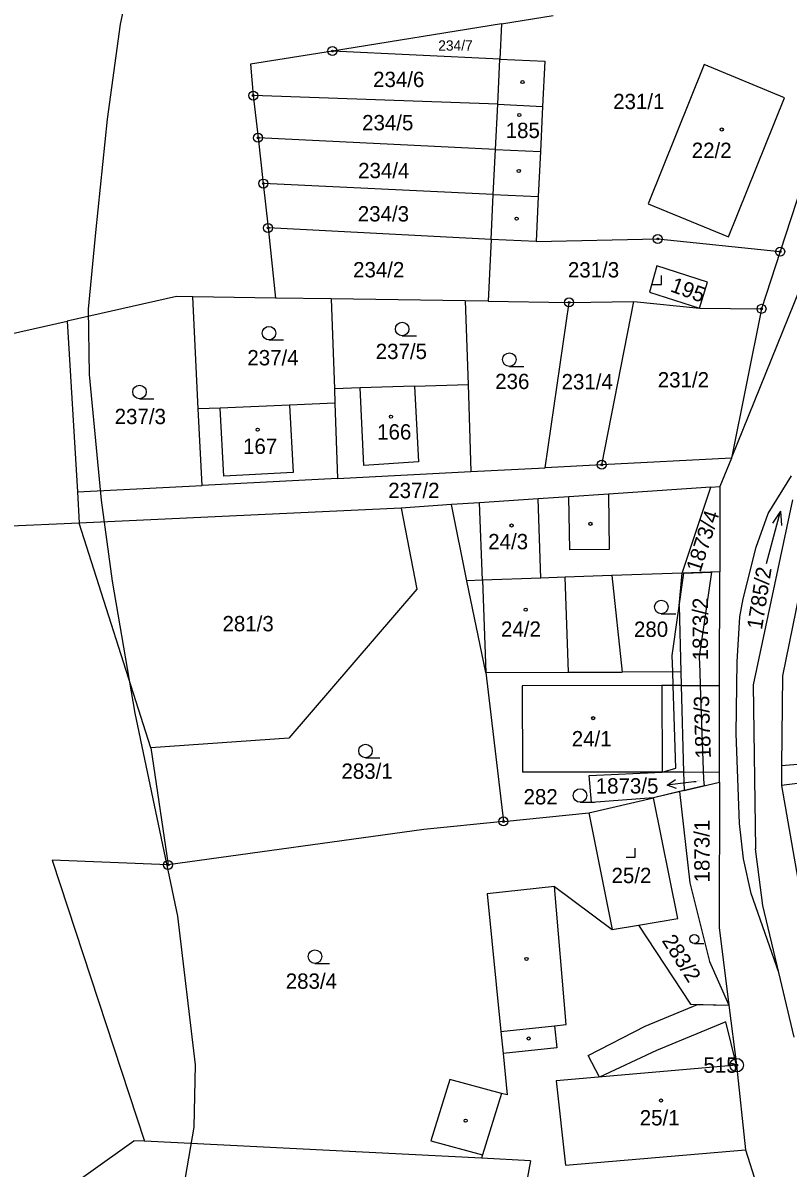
# Model space of a CAD drawing. Extents: x -546762 to -540209, y -1046851 to -1035694.
# Drawn here: x -543727.6 to -543642.7, y -1041539.3 to -1041412.2 of the extents above; entities that cross this region are included whole.
import ezdxf

# ---------------------------------------------------------------- set-up
doc = ezdxf.new("R2010")
doc.units = 0
for name, color, linetype in [('Vrstva 1', 7, 'Continuous'), ('Vrstva 16', 7, 'Continuous'), ('Vrstva 17', 7, 'Continuous'), ('Vrstva 18', 7, 'Continuous'), ('Vrstva 19', 7, 'Continuous'), ('Vrstva 24', 7, 'Continuous'), ('Vrstva 25', 7, 'Continuous'), ('Vrstva 3', 7, 'Continuous'), ('Vrstva 30', 7, 'Continuous'), ('Vrstva 37', 7, 'Continuous'), ('Vrstva 4', 7, 'Continuous'), ('Vrstva 52', 7, 'Continuous')]:
    doc.layers.add(name, color=color, linetype=linetype)

msp = doc.modelspace()

# ---------------------------------------------------------------- linework, layer by layer
at = {"layer": 'Vrstva 1'}
for p, q in [((-543644.91, -1041466.64), (-543642.33, -1041462.47)), ((-543651.3, -1041463.74), (-543662.62, -1041464.5)), ((-543654.47, -1041473.27), (-543651.3, -1041463.74)), ((-543651.3, -1041463.74), (-543650.27, -1041463.67)), ((-543646.24, -1041470.37), (-543644.91, -1041466.64)), ((-543647.71, -1041476.13), (-543646.24, -1041470.37)), ((-543654.47, -1041473.27), (-543662.26, -1041473.54)), ((-543654.8, -1041476.88), (-543654.47, -1041473.27)), ((-543650.29, -1041473.12), (-543654.47, -1041473.27)), ((-543650.31, -1041485.72), (-543650.29, -1041473.12)), ((-543654.8, -1041476.88), (-543654.6, -1041484.23)), ((-543648.05, -1041478.1), (-543647.71, -1041476.13)), ((-543648.37, -1041483.1), (-543648.05, -1041478.1)), ((-543648.47, -1041491.05), (-543648.37, -1041483.1)), ((-543654.6, -1041484.23), (-543661.12, -1041484.24)), ((-543654.6, -1041484.23), (-543654.56, -1041485.73)), ((-543654.56, -1041485.73), (-543656.71, -1041485.73)), ((-543654.56, -1041485.73), (-543650.31, -1041485.72)), ((-543654.56, -1041485.73), (-543654.3, -1041495.33)), ((-543650.33, -1041495.32), (-543650.31, -1041485.72)), ((-543648.09, -1041501.05), (-543648.47, -1041491.05)), ((-543654.3, -1041495.33), (-543656.69, -1041495.33)), ((-543654.3, -1041495.33), (-543650.33, -1041495.32)), ((-543654.3, -1041495.33), (-543654.25, -1041497.38)), ((-543650.33, -1041496.46), (-543650.33, -1041495.32)), ((-543654.77, -1041497.5), (-543657.66, -1041498.18)), ((-543654.25, -1041497.38), (-543654.77, -1041497.5)), ((-543654.77, -1041497.5), (-543653.62, -1041507.61)), ((-543654.25, -1041497.38), (-543650.33, -1041496.46)), ((-543647.67, -1041504.97), (-543648.09, -1041501.05)), ((-543646.8, -1041508.79), (-543647.67, -1041504.97)), ((-543653.62, -1041507.61), (-543651.44, -1041516.35)), ((-543643.74, -1041517.56), (-543646.8, -1041508.79)), ((-543643.74, -1041517.56), (-543645.52, -1041510.12)), ((-543651.44, -1041516.35), (-543649.28, -1041521.19)), ((-543642.02, -1041524.75), (-543643.74, -1041517.56))]:
    msp.add_line(p, q, dxfattribs=at)
for points in [[(-543648.99, -1041460.51), (-543607.05, -1041356.88)], [(-543674.5, -1041412.34), (-543693.26, -1041415.36)], [(-543674.5, -1041412.34), (-543674.69, -1041416.26)], [(-543674.5, -1041412.34), (-543668.78, -1041411.42)], [(-543635.78, -1041413.71), (-543643.59, -1041437.6)], [(-543693.26, -1041415.36), (-543702.35, -1041416.82)], [(-543674.69, -1041416.26), (-543693.26, -1041415.36)], [(-543674.93, -1041421.26), (-543674.69, -1041416.26)], [(-543674.69, -1041416.26), (-543669.7, -1041416.49)], [(-543702.35, -1041416.82), (-543702.05, -1041420.29)], [(-543669.7, -1041416.49), (-543669.94, -1041421.49)], [(-543652.02, -1041416.85), (-543658.24, -1041432.32)], [(-543643.12, -1041420.53), (-543652.02, -1041416.85)], [(-543674.93, -1041421.26), (-543702.05, -1041420.29)], [(-543702.05, -1041420.29), (-543701.51, -1041424.98)], [(-543675.18, -1041426.26), (-543674.93, -1041421.26)], [(-543649.34, -1041435.95), (-543643.12, -1041420.53)], [(-543669.94, -1041421.49), (-543670.18, -1041426.5)], [(-543675.18, -1041426.26), (-543701.51, -1041424.98)], [(-543701.51, -1041424.98), (-543700.93, -1041430.05)], [(-543675.42, -1041431.25), (-543675.18, -1041426.26)], [(-543670.18, -1041426.5), (-543670.42, -1041431.5)], [(-543675.42, -1041431.25), (-543700.93, -1041430.05)], [(-543700.93, -1041430.05), (-543700.4, -1041434.98)], [(-543675.66, -1041436.25), (-543675.42, -1041431.25)], [(-543670.42, -1041431.5), (-543670.66, -1041436.5)], [(-543658.24, -1041432.32), (-543649.34, -1041435.95)], [(-543675.66, -1041436.25), (-543700.4, -1041434.98)], [(-543700.4, -1041434.98), (-543699.56, -1041442.76)], [(-543675.66, -1041436.25), (-543675.99, -1041443.11)], [(-543670.66, -1041436.5), (-543675.66, -1041436.25)], [(-543670.66, -1041436.5), (-543657.17, -1041436.2)], [(-543657.17, -1041436.2), (-543643.59, -1041437.6)], [(-543643.59, -1041437.6), (-543645.66, -1041443.95)], [(-543657.29, -1041439.19), (-543658.1, -1041442.1)], [(-543651.66, -1041440.98), (-543657.29, -1041439.19)], [(-543652.54, -1041443.89), (-543651.66, -1041440.98)], [(-543710.55, -1041442.6), (-543722.68, -1041445.33)], [(-543708.76, -1041442.63), (-543710.55, -1041442.6)], [(-543708.14, -1041455.05), (-543708.76, -1041442.63)], [(-543699.56, -1041442.76), (-543708.76, -1041442.63)], [(-543693.41, -1041442.85), (-543699.56, -1041442.76)], [(-543678.53, -1041443.07), (-543693.41, -1041442.85)], [(-543693.41, -1041442.85), (-543693.05, -1041452.82)], [(-543658.1, -1041442.1), (-543652.54, -1041443.89)], [(-543675.99, -1041443.11), (-543678.53, -1041443.07)], [(-543678.53, -1041443.07), (-543678.22, -1041452.35)], [(-543675.99, -1041443.11), (-543667.01, -1041443.24)], [(-543669.65, -1041461.57), (-543667.01, -1041443.24)], [(-543667.01, -1041443.24), (-543659.84, -1041443.12)], [(-543663.38, -1041461.25), (-543659.84, -1041443.12)], [(-543659.84, -1041443.12), (-543652.54, -1041443.89)], [(-543652.54, -1041443.89), (-543645.66, -1041443.95)], [(-543645.66, -1041443.95), (-543648.99, -1041460.51)], [(-543747.52, -1041450.91), (-543722.68, -1041445.33)], [(-543722.68, -1041445.33), (-543721.55, -1041464.25)], [(-543690.2, -1041452.73), (-543693.05, -1041452.82)], [(-543693.05, -1041452.82), (-543692.99, -1041454.41)], [(-543684.16, -1041452.54), (-543690.2, -1041452.73)], [(-543684.16, -1041452.54), (-543678.22, -1041452.35)], [(-543678.22, -1041452.35), (-543677.91, -1041461.99)], [(-543705.71, -1041454.95), (-543708.14, -1041455.05)], [(-543707.72, -1041463.54), (-543708.14, -1041455.05)], [(-543698.02, -1041454.62), (-543705.71, -1041454.95)], [(-543692.99, -1041454.41), (-543698.02, -1041454.62)], [(-543692.99, -1041454.41), (-543692.69, -1041462.76)], [(-543648.99, -1041460.51), (-543663.38, -1041461.25)], [(-543648.99, -1041460.51), (-543650.27, -1041463.67)], [(-543692.69, -1041462.76), (-543677.91, -1041461.99)], [(-543677.91, -1041461.99), (-543669.65, -1041461.57)], [(-543663.38, -1041461.25), (-543669.65, -1041461.57)], [(-543692.69, -1041462.76), (-543707.72, -1041463.54)], [(-543721.55, -1041464.25), (-543707.72, -1041463.54)], [(-543721.55, -1041464.25), (-543721.35, -1041467.71)], [(-543662.62, -1041464.5), (-543667.05, -1041464.8)], [(-543650.27, -1041463.67), (-543650.29, -1041473.12)], [(-543680.07, -1041465.67), (-543685.65, -1041466.05)], [(-543676.93, -1041465.46), (-543680.07, -1041465.67)], [(-543678.34, -1041474.11), (-543680.07, -1041465.67)], [(-543670.45, -1041465.03), (-543676.93, -1041465.46)], [(-543667.05, -1041464.8), (-543670.45, -1041465.03)], [(-543642.21, -1041465.15), (-543646.59, -1041485.66)], [(-543685.65, -1041466.05), (-543721.35, -1041467.71)], [(-543685.65, -1041466.05), (-543683.89, -1041475.06)], [(-543721.35, -1041467.71), (-543729.75, -1041468.1)], [(-543713.4, -1041492.63), (-543721.35, -1041467.71)], [(-543640.37, -1041470.17), (-543643.34, -1041484.64)], [(-543676.62, -1041474.05), (-543678.34, -1041474.11)], [(-543676.26, -1041484.28), (-543678.34, -1041474.11)], [(-543670.14, -1041473.82), (-543676.62, -1041474.05)], [(-543667.44, -1041473.72), (-543670.14, -1041473.82)], [(-543662.26, -1041473.54), (-543667.44, -1041473.72)], [(-543662.26, -1041473.54), (-543661.12, -1041484.24)], [(-543683.89, -1041475.06), (-543698.09, -1041491.58)], [(-543676.26, -1041484.28), (-543667.07, -1041484.26)], [(-543676.26, -1041484.28), (-543674.29, -1041500.81)], [(-543667.07, -1041484.26), (-543661.12, -1041484.24)], [(-543643.34, -1041484.64), (-543643.44, -1041494.59)], [(-543656.71, -1041485.73), (-543672.21, -1041485.76)], [(-543672.21, -1041485.76), (-543672.19, -1041495.36)], [(-543646.59, -1041485.66), (-543646.31, -1041503.83)], [(-543698.09, -1041491.58), (-543713.4, -1041492.63)], [(-543713.4, -1041492.63), (-543711.5, -1041505.63)], [(-543643.44, -1041494.59), (-543626.75, -1041493.25)], [(-543643.44, -1041494.59), (-543643.46, -1041496.84)], [(-543656.69, -1041495.33), (-543672.19, -1041495.36)], [(-543650.33, -1041496.46), (-543650.36, -1041512.57)], [(-543640.49, -1041496.44), (-543643.46, -1041496.84)], [(-543643.46, -1041496.84), (-543641.07, -1041510.38)], [(-543664.82, -1041499.87), (-543657.66, -1041498.18)], [(-543654.95, -1041511.59), (-543657.66, -1041498.18)], [(-543674.29, -1041500.81), (-543664.82, -1041499.87)], [(-543664.82, -1041499.87), (-543662.21, -1041512.79)], [(-543674.29, -1041500.81), (-543683.11, -1041501.71)], [(-543683.11, -1041501.71), (-543711.5, -1041505.63)], [(-543645.52, -1041510.12), (-543646.31, -1041503.83)], [(-543711.5, -1041505.63), (-543724.35, -1041505.11)], [(-543724.35, -1041505.11), (-543714.12, -1041536.29)], [(-543668.62, -1041508.04), (-543676.11, -1041508.84)], [(-543676.11, -1041508.84), (-543674.57, -1041524.12)], [(-543668.62, -1041508.04), (-543662.21, -1041512.79)], [(-543662.21, -1041512.79), (-543659.3, -1041512.31)], [(-543659.3, -1041512.31), (-543654.95, -1041511.59)], [(-543659.3, -1041512.31), (-543653.53, -1041521.08)], [(-543650.36, -1041512.57), (-543649.28, -1041521.19)], [(-543653.53, -1041521.08), (-543649.28, -1041521.19)], [(-543649.28, -1041521.19), (-543648.44, -1041527.86)], [(-543674.57, -1041524.12), (-543674.32, -1041526.56)], [(-543674.32, -1041526.56), (-543673.86, -1041531.13)], [(-543648.44, -1041527.86), (-543647.44, -1041537.23)], [(-543680.23, -1041529.43), (-543682.35, -1041536.24)], [(-543674.49, -1041530.97), (-543680.23, -1041529.43)], [(-543673.86, -1041531.13), (-543674.49, -1041530.97)], [(-543725.08, -1041543.24), (-543715.28, -1041536.23)], [(-543714.12, -1041536.29), (-543715.28, -1041536.23)], [(-543676.73, -1041538.17), (-543714.12, -1041536.29)], [(-543682.35, -1041536.24), (-543676.61, -1041537.78)], [(-543676.61, -1041537.78), (-543676.73, -1041538.17)], [(-543671.3, -1041538.44), (-543676.73, -1041538.17)], [(-543647.44, -1041537.23), (-543646.22, -1041541.07)], [(-543671.3, -1041538.44), (-543671.98, -1041542.28)]]:
    msp.add_lwpolyline(points, dxfattribs=at)
at = {"layer": 'Vrstva 16'}
msp.add_line((-543653.15, -1041496.42), (-543656.13, -1041496.77), dxfattribs=at)
for points in [[(-543655.08, -1041497.15), (-543656.13, -1041496.77), (-543655.19, -1041496.15)], [(-543652.92, -1041496.4), (-543653.15, -1041496.42)]]:
    msp.add_lwpolyline(points, dxfattribs=at)
at = {"layer": 'Vrstva 24'}
for centre, radius in [((-543693.26, -1041415.36), 0.5), ((-543693.26, -1041415.36), 0.1), ((-543702.05, -1041420.29), 0.5), ((-543702.05, -1041420.29), 0.1), ((-543701.51, -1041424.98), 0.5), ((-543701.51, -1041424.98), 0.1), ((-543700.93, -1041430.05), 0.5), ((-543700.93, -1041430.05), 0.1), ((-543700.4, -1041434.98), 0.5), ((-543700.4, -1041434.98), 0.1), ((-543657.17, -1041436.2), 0.5), ((-543657.17, -1041436.2), 0.1), ((-543643.59, -1041437.6), 0.5), ((-543643.59, -1041437.6), 0.1), ((-543667.01, -1041443.24), 0.5), ((-543667.01, -1041443.24), 0.1), ((-543645.66, -1041443.95), 0.5), ((-543645.66, -1041443.95), 0.1), ((-543663.38, -1041461.25), 0.5), ((-543663.38, -1041461.25), 0.1), ((-543674.29, -1041500.81), 0.5), ((-543674.29, -1041500.81), 0.1), ((-543711.5, -1041505.63), 0.5), ((-543711.5, -1041505.63), 0.1), ((-543648.41, -1041527.84), 0.75), ((-543648.41, -1041527.84), 0.1)]:
    msp.add_circle(centre, radius, dxfattribs=at)
at = {"layer": 'Vrstva 25'}
for p, q in [((-543700.3, -1041447.4), (-543698.7, -1041447.4)), ((-543685.52, -1041446.94), (-543683.92, -1041446.94)), ((-543673.63, -1041450.33), (-543672.03, -1041450.33)), ((-543714.66, -1041453.92), (-543713.06, -1041453.92)), ((-543656.78, -1041477.77), (-543655.18, -1041477.77)), ((-543689.59, -1041493.74), (-543687.99, -1041493.74)), ((-543665.79, -1041498.68), (-543664.19, -1041498.68)), ((-543653.12, -1041514.34), (-543652.05, -1041514.34)), ((-543695.2, -1041516.55), (-543693.6, -1041516.55))]:
    msp.add_line(p, q, dxfattribs=at)
for points in [[(-543657.77, -1041441.25), (-543656.77, -1041441.25), (-543656.77, -1041440.25)], [(-543645.09, -1041472.2), (-543643.57, -1041466.4), (-543644.43, -1041467.72)], [(-543643.57, -1041466.4), (-543643.46, -1041467.98)], [(-543660.69, -1041504.78), (-543659.69, -1041504.78), (-543659.69, -1041503.78)]]:
    msp.add_lwpolyline(points, dxfattribs=at)
for centre, radius in [((-543672.17, -1041418.79), 0.175), ((-543672.53, -1041422.46), 0.175), ((-543650.07, -1041424.06), 0.175), ((-543672.59, -1041428.66), 0.175), ((-543672.83, -1041433.94), 0.175), ((-543685.52, -1041446.19), 0.75), ((-543700.3, -1041446.65), 0.75), ((-543673.63, -1041449.58), 0.75), ((-543714.66, -1041453.17), 0.75), ((-543686.77, -1041455.91), 0.175), ((-543701.56, -1041457.36), 0.175), ((-543673.39, -1041467.98), 0.175), ((-543664.64, -1041467.8), 0.175), ((-543671.82, -1041477.32), 0.175), ((-543656.78, -1041477.02), 0.75), ((-543664.34, -1041489.35), 0.175), ((-543689.59, -1041492.99), 0.75), ((-543665.79, -1041497.93), 0.75), ((-543653.12, -1041513.84), 0.503), ((-543695.2, -1041515.8), 0.75), ((-543671.73, -1041516.06), 0.175), ((-543671.49, -1041524.88), 0.175), ((-543656.82, -1041531.76), 0.175), ((-543678.49, -1041534), 0.175)]:
    msp.add_circle(centre, radius, dxfattribs=at)
at = {"layer": 'Vrstva 3'}
for points in [[(-543652.02, -1041416.85), (-543658.24, -1041432.32)], [(-543643.12, -1041420.53), (-543652.02, -1041416.85)], [(-543675.18, -1041426.26), (-543674.93, -1041421.26)], [(-543674.93, -1041421.26), (-543669.94, -1041421.49)], [(-543649.34, -1041435.95), (-543643.12, -1041420.53)], [(-543669.94, -1041421.49), (-543670.18, -1041426.5)], [(-543675.18, -1041426.26), (-543670.18, -1041426.5)], [(-543658.24, -1041432.32), (-543649.34, -1041435.95)], [(-543684.16, -1041452.54), (-543690.2, -1041452.73)], [(-543689.76, -1041461.31), (-543690.2, -1041452.73)], [(-543684.16, -1041452.54), (-543683.73, -1041460.91)], [(-543698.02, -1041454.62), (-543705.71, -1041454.95)], [(-543705.32, -1041462.51), (-543705.71, -1041454.95)], [(-543698.02, -1041454.62), (-543697.63, -1041462.11)], [(-543683.73, -1041460.91), (-543689.76, -1041461.31)], [(-543697.63, -1041462.11), (-543705.32, -1041462.51)], [(-543670.45, -1041465.03), (-543676.93, -1041465.46)], [(-543676.62, -1041474.05), (-543676.93, -1041465.46)], [(-543670.14, -1041473.82), (-543670.45, -1041465.03)], [(-543670.14, -1041473.82), (-543676.62, -1041474.05)], [(-543670.14, -1041473.82), (-543676.62, -1041474.05)], [(-543676.62, -1041474.05), (-543676.26, -1041484.28)], [(-543667.44, -1041473.72), (-543670.14, -1041473.82)], [(-543667.07, -1041484.26), (-543667.44, -1041473.72)], [(-543676.26, -1041484.28), (-543667.07, -1041484.26)], [(-543656.71, -1041485.73), (-543672.21, -1041485.76)], [(-543672.21, -1041485.76), (-543672.19, -1041495.36)], [(-543656.71, -1041485.73), (-543656.69, -1041495.33)], [(-543656.69, -1041495.33), (-543672.19, -1041495.36)], [(-543648.44, -1041527.86), (-543668.43, -1041529.59)], [(-543648.44, -1041527.86), (-543647.44, -1041537.23)], [(-543668.43, -1041529.59), (-543667.42, -1041538.93)], [(-543667.42, -1041538.93), (-543647.44, -1041537.23)]]:
    msp.add_lwpolyline(points, dxfattribs=at)
at = {"layer": 'Vrstva 30'}
for points in [[(-543657.66, -1041498.18), (-543664.52, -1041498.72), (-543664.77, -1041495.73), (-543656.69, -1041495.33), (-543655.16, -1041494.91), (-543655.45, -1041485.73), (-543655.5, -1041484.23), (-543655.56, -1041482.4), (-543654.27, -1041473.26), (-543651.22, -1041473.15), (-543652.56, -1041482.56), (-543652.5, -1041484.22), (-543652.45, -1041485.72), (-543652.11, -1041496.15), (-543652.01, -1041496.85), (-543657.66, -1041498.18)], [(-543648.44, -1041527.86), (-543649.63, -1041523.05), (-543657.31, -1041526.23), (-543663.64, -1041529.18), (-543664.88, -1041526.78), (-543658.57, -1041523.51), (-543652.75, -1041521.1), (-543649.28, -1041521.19), (-543648.44, -1041527.86)]]:
    msp.add_lwpolyline(points, dxfattribs=at)
at = {"layer": 'Vrstva 37'}
for centre in [(-543672.53, -1041422.46), (-543650.07, -1041424.06), (-543686.77, -1041455.91), (-543701.56, -1041457.36), (-543673.39, -1041467.98), (-543671.82, -1041477.32), (-543664.34, -1041489.35), (-543656.82, -1041531.76)]:
    msp.add_circle(centre, 0.175, dxfattribs=at)
at = {"layer": 'Vrstva 4'}
for points in [[(-543674.93, -1041421.26), (-543669.94, -1041421.49)], [(-543675.18, -1041426.26), (-543670.18, -1041426.5)], [(-543675.42, -1041431.25), (-543670.42, -1041431.5)], [(-543689.76, -1041461.31), (-543690.2, -1041452.73)], [(-543684.16, -1041452.54), (-543683.73, -1041460.91)], [(-543705.32, -1041462.51), (-543705.71, -1041454.95)], [(-543698.02, -1041454.62), (-543697.63, -1041462.11)], [(-543683.73, -1041460.91), (-543689.76, -1041461.31)], [(-543697.63, -1041462.11), (-543705.32, -1041462.51)], [(-543662.62, -1041464.5), (-543662.57, -1041470.63)], [(-543676.62, -1041474.05), (-543676.93, -1041465.46)], [(-543670.14, -1041473.82), (-543670.45, -1041465.03)], [(-543666.94, -1041470.7), (-543667.05, -1041464.8)], [(-543662.57, -1041470.63), (-543666.94, -1041470.7)], [(-543676.62, -1041474.05), (-543676.26, -1041484.28)], [(-543667.07, -1041484.26), (-543667.44, -1041473.72)], [(-543656.71, -1041485.73), (-543656.69, -1041495.33)], [(-543667.33, -1041523.33), (-543668.62, -1041508.04)], [(-543674.57, -1041524.12), (-543668.62, -1041523.47)], [(-543668.62, -1041523.47), (-543667.33, -1041523.33)], [(-543668.62, -1041523.47), (-543668.36, -1041525.91)], [(-543668.36, -1041525.91), (-543674.32, -1041526.56)], [(-543648.44, -1041527.86), (-543668.43, -1041529.59)], [(-543668.43, -1041529.59), (-543667.42, -1041538.93)], [(-543674.49, -1041530.97), (-543676.61, -1041537.78)], [(-543667.42, -1041538.93), (-543647.44, -1041537.23)]]:
    msp.add_lwpolyline(points, dxfattribs=at)
at = {"layer": 'Vrstva 52'}
msp.add_lwpolyline([(-543714.76, -1041402.93), (-543716.82, -1041412.38), (-543718.27, -1041422.92), (-543719.53, -1041435.5), (-543720.37, -1041443.98), (-543720.25, -1041451.25), (-543718.92, -1041465.19), (-543717.71, -1041474.16), (-543715.17, -1041488.79), (-543710.44, -1041511.33), (-543708.5, -1041527.81), (-543708.63, -1041534.71), (-543709.59, -1041540.29), (-543711.41, -1041545.86), (-543713.59, -1041549.86), (-543716.89, -1041554.8)], dxfattribs=at)

# ---------------------------------------------------------------- texts
at = {"layer": 'Vrstva 16'}
msp.add_text('1873/5', height=1.7, dxfattribs=at).set_placement((-543664.05, -1041497.71))
at = {"layer": 'Vrstva 17'}
msp.add_text('515', height=1.7, dxfattribs=at).set_placement((-543652.1, -1041528.69))
at = {"layer": 'Vrstva 18'}
for s, height, p in [('234/7', 1.14, (-543681.52, -1041415.31)), ('234/6', 1.7, (-543688.75, -1041419.35)), ('231/1', 1.7, (-543662.12, -1041421.8)), ('234/5', 1.7, (-543689.97, -1041424.15)), ('234/4', 1.7, (-543690.41, -1041429.46)), ('234/3', 1.7, (-543690.45, -1041434.26)), ('234/2', 1.7, (-543690.97, -1041440.46)), ('231/3', 1.7, (-543667.14, -1041440.47)), ('237/5', 1.7, (-543688.46, -1041449.52)), ('237/4', 1.7, (-543702.7, -1041450.22)), ('236', 1.7, (-543675.2, -1041452.85)), ('231/4', 1.7, (-543667.84, -1041452.88)), ('231/2', 1.7, (-543657.17, -1041452.67)), ('237/3', 1.7, (-543717.42, -1041456.74)), ('237/2', 1.7, (-543687.07, -1041464.94)), ('281/3', 1.7, (-543705.46, -1041479.72)), ('280', 1.7, (-543659.81, -1041480.34)), ('283/1', 1.7, (-543692.26, -1041496.08)), ('282', 1.7, (-543672.06, -1041498.92)), ('1873/5', 0.1, (-543652.92, -1041496.4)), ('283/4', 1.7, (-543698.44, -1041519.37))]:
    msp.add_text(s, height=height, dxfattribs=at).set_placement(p)
for s, rotation, p in [('1873/4', 72, (-543652.45, -1041473.27)), ('1785/2', 81, (-543645.61, -1041479.6)), ('1873/2', 90, (-543651.6, -1041482.94)), ('1873/3', 91.8, (-543651.27, -1041493.79)), ('1873/1', 90, (-543651.42, -1041507.57)), ('283/2', 302.4, (-543656.77, -1041514.02))]:
    msp.add_text(s, height=1.7, rotation=rotation, dxfattribs=at).set_placement(p)
at = {"layer": 'Vrstva 19'}
for s, p in [('185', (-543674.04, -1041425.01)), ('22/2', (-543653.4, -1041427.22)), ('166', (-543688.3, -1041458.45)), ('167', (-543703.18, -1041460.04)), ('24/3', (-543675.98, -1041470.62)), ('24/2', (-543674.56, -1041480.32)), ('24/1', (-543666.71, -1041492.48)), ('25/2', (-543662.3, -1041507.65)), ('25/1', (-543659.17, -1041534.53))]:
    msp.add_text(s, height=1.7, dxfattribs=at).set_placement(p)
msp.add_text('195', height=1.7, rotation=340.0158, dxfattribs=at).set_placement((-543655.87, -1041441.99))

doc.saveas('drawing.dxf')
